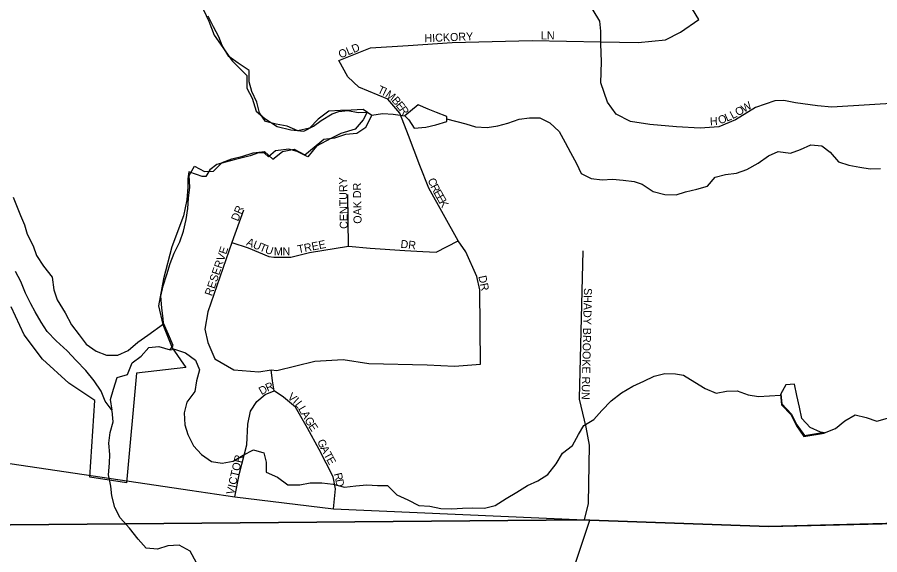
# Model space of a CAD drawing. Extents: x 1985906 to 2277390, y 930619 to 1324581.
# Drawn here: x 2154647 to 2160035, y 1143019 to 1146380 of the extents above; entities that cross this region are included whole.
import ezdxf

# ---------------------------------------------------------------- set-up
doc = ezdxf.new("R2010")
doc.units = 0
for name, color, linetype in [('GM_X_Corporation', 7, 'Continuous'), ('GM_X_County_Road', 7, 'Continuous'), ('GM_X_Major_Lake', 7, 'Continuous'), ('GM_X_Major_River', 7, 'Continuous'), ('GM_X_Minor_Lake', 7, 'Continuous'), ('GM_X_Minor_River', 7, 'Continuous'), ('GM_X_State_Route', 7, 'Continuous'), ('GM_X_Township', 7, 'Continuous'), ('GM_X_Township_Subdivision', 7, 'Continuous'), ('GM_X_Township_Subdivision_Text', 7, 'Continuous')]:
    doc.layers.add(name, color=color, linetype=linetype)

msp = doc.modelspace()

# ---------------------------------------------------------------- linework, layer by layer
at = {"layer": 'GM_X_Corporation'}
msp.add_lwpolyline([(2155791.9, 1146466), (2155844.9, 1146356.3), (2155877.7, 1146268.4), (2155989.2, 1146107.3), (2156082.1, 1146016.1), (2156080.9, 1145935.9), (2156115.4, 1145874.1), (2156140.2, 1145792.2), (2156194.6, 1145746.7), (2156271, 1145697.4), (2156357.2, 1145676.3), (2156437.2, 1145667.1), (2156498.8, 1145699.8), (2156546.5, 1145734.4), (2156614, 1145775.2), (2156655.8, 1145791.7), (2156711.7, 1145796.3), (2156777.8, 1145785), (2156833.7, 1145785.6), (2156808.2, 1145739.2), (2156758.8, 1145680.6), (2156669.2, 1145653.6), (2156609.5, 1145624.8), (2156516.1, 1145573.7), (2156462.8, 1145507), (2156396.5, 1145540.4), (2156344.4, 1145555.9), (2156260.5, 1145545), (2156217, 1145506.4), (2156192.7, 1145530.2), (2156154.8, 1145531.8), (2156103, 1145513.2), (2156003.3, 1145488.1), (2155893.7, 1145458.9), (2155850.1, 1145426.3), (2155824.5, 1145384), (2155802.5, 1145383.8), (2155766.4, 1145397.4), (2155718.3, 1145412.9), (2155712.7, 1145368.8), (2155713.2, 1145318.7), (2155706, 1145238.4), (2155687, 1145138), (2155613, 1144944.8), (2155561, 1144743.8), (2155530.7, 1144575.1), (2155557.8, 1144459.2), (2155615.2, 1144313.5), (2155700.3, 1144190.1), (2155392.9, 1144154.8), (2155330.7, 1143469.5), (2155100.7, 1143505.2), (2155132.8, 1143983.7), (2154969.9, 1144092.1), (2154804.5, 1144242.7), (2154691.1, 1144393.8), (2154609.5, 1144569.3)], dxfattribs=at)
at = {"layer": 'GM_X_County_Road'}
msp.add_lwpolyline([(2157947.9, 1141385.9), (2157925.7, 1141588), (2157904.4, 1141880.4), (2157933.3, 1142232.2), (2157964.4, 1142394.7), (2158120.1, 1142924), (2158223.8, 1143235.3)], dxfattribs=at)
at = {"layer": 'GM_X_Major_Lake'}
for points in [[(2155561.6, 1144464.1), (2155558.8, 1144495.4), (2155549.6, 1144563.3), (2155544.3, 1144635.4), (2155559.1, 1144701.8), (2155581.9, 1144772.3), (2155602.6, 1144840.8), (2155627.5, 1144905.3), (2155662.2, 1144976.1), (2155687, 1145042.6), (2155701.7, 1145115), (2155712.4, 1145183.3), (2155717.3, 1145249.5), (2155726, 1145317.8), (2155720.8, 1145389.8), (2155755.7, 1145448.6), (2155816.2, 1145415.6), (2155874.1, 1145418.6), (2155927.1, 1145471.6), (2155988.6, 1145494.8), (2156056.2, 1145512), (2156121.7, 1145533.2), (2156191.5, 1145540.4), (2156244.2, 1145493.2), (2156305.3, 1145540.4), (2156376.9, 1145555.7), (2156443.5, 1145520.8), (2156502.5, 1145567.9), (2156563.6, 1145617.1), (2156631.3, 1145626.3), (2156700.8, 1145649.6), (2156768.6, 1145654.8), (2156825.9, 1145693.8), (2156862.5, 1145766.6), (2156808, 1145803.7), (2156734.2, 1145798.4), (2156666.3, 1145797.2), (2156594.5, 1145791.9), (2156527.4, 1145742.7), (2156472.5, 1145685.6), (2156400.9, 1145670.3), (2156334.5, 1145699.2), (2156264.3, 1145712), (2156198.1, 1145728.9), (2156161.3, 1145782.3), (2156144.1, 1145850.1), (2156113, 1145915.7), (2156095.9, 1145975.5), (2156096.7, 1146047.7), (2156028, 1146092.5), (2155969.3, 1146135.6), (2155928.2, 1146203), (2155907.2, 1146256.7), (2155874.2, 1146320.2), (2155841, 1146387.8)], [(2155561.3, 1144467.4), (2155558.8, 1144495.4), (2155549.6, 1144563.3), (2155544.3, 1144635.4), (2155559.1, 1144701.8), (2155581.9, 1144772.3), (2155602.6, 1144840.8), (2155627.5, 1144905.3), (2155662.2, 1144976.1), (2155687, 1145042.6), (2155701.7, 1145115), (2155712.4, 1145183.3), (2155717.3, 1145249.5), (2155726, 1145317.8), (2155720.8, 1145389.8), (2155755.7, 1145448.6), (2155816.2, 1145415.6), (2155874.1, 1145418.6), (2155927.1, 1145471.6), (2155988.6, 1145494.8), (2156056.2, 1145512), (2156121.7, 1145533.2), (2156191.5, 1145540.4), (2156244.2, 1145493.2), (2156305.3, 1145540.4), (2156376.9, 1145555.7), (2156443.5, 1145520.8), (2156502.5, 1145567.9), (2156563.6, 1145617.1), (2156631.3, 1145626.3), (2156700.8, 1145649.6), (2156768.6, 1145654.8), (2156825.9, 1145693.8), (2156862.5, 1145766.6), (2156808, 1145803.7), (2156734.2, 1145798.4), (2156666.3, 1145797.2), (2156594.5, 1145791.9), (2156527.4, 1145742.7), (2156472.5, 1145685.6), (2156400.9, 1145670.3), (2156334.5, 1145699.2), (2156264.3, 1145712), (2156198.1, 1145728.9), (2156161.3, 1145782.3), (2156144.1, 1145850.1), (2156113, 1145915.7), (2156095.9, 1145975.5), (2156096.7, 1146047.7), (2156028, 1146092.5), (2155969.3, 1146135.6), (2155928.2, 1146203), (2155907.2, 1146256.7), (2155874.2, 1146320.2), (2155841, 1146387.8)], [(2154622.7, 1145254.3), (2154647.8, 1145192.6), (2154668.7, 1145140.9)], [(2154668.7, 1145140.9), (2154691.7, 1145081.2), (2154708.7, 1145023.4), (2154745.9, 1144951.9), (2154766.9, 1144890.2), (2154812.1, 1144822.8), (2154865.2, 1144755.7), (2154876.6, 1144675.7), (2154897.6, 1144614), (2154947, 1144532.7), (2154986.3, 1144457.2), (2155033.3, 1144394), (2155078.3, 1144336.6), (2155141, 1144291.7), (2155205.3, 1144266.8), (2155275.2, 1144268), (2155340.6, 1144297.2), (2155401.6, 1144348.3), (2155462.7, 1144391.5), (2155561.6, 1144464.1)], [(2154668.7, 1145140.9), (2154691.7, 1145081.2), (2154708.7, 1145023.4), (2154745.9, 1144951.9), (2154766.9, 1144890.2), (2154812.1, 1144822.8), (2154865.2, 1144755.7), (2154876.6, 1144675.7), (2154897.6, 1144614), (2154947, 1144532.7), (2154986.3, 1144457.2), (2155033.3, 1144394), (2155078.3, 1144336.6), (2155141, 1144291.7), (2155205.3, 1144266.8), (2155275.2, 1144268), (2155340.6, 1144297.2), (2155401.6, 1144348.3), (2155462.7, 1144391.5), (2155560.9, 1144463.6)]]:
    msp.add_lwpolyline(points, dxfattribs=at)
at = {"layer": 'GM_X_Major_River'}
for points in [[(2155240.4, 1143921.6), (2155197.2, 1143978.7), (2155171.8, 1144042.2), (2155128.3, 1144107.3), (2155074.9, 1144172.2), (2155015.6, 1144233), (2154958.3, 1144293.8), (2154891, 1144356.3), (2154833.7, 1144415.1), (2154796.4, 1144474.3), (2154759, 1144537.6), (2154731.9, 1144589.1), (2154698.4, 1144654.4), (2154668.8, 1144727.9), (2154637.4, 1144791.3)], [(2155767.5, 1142970), (2155727.9, 1143041.2), (2155659.1, 1143079.7), (2155587.3, 1143076), (2155523.9, 1143054.5), (2155451.9, 1143060.9), (2155402.6, 1143117.8), (2155349.2, 1143184.7), (2155289.8, 1143249.5), (2155256.4, 1143314.8), (2155238.7, 1143388.6), (2155231.3, 1143448.5), (2155217.7, 1143518.3), (2155224, 1143592.6), (2155226.8, 1143646.8), (2155219.2, 1143716.7), (2155227.6, 1143783), (2155246.1, 1143849.6), (2155240.5, 1143920.3)]]:
    msp.add_lwpolyline(points, dxfattribs=at)
at = {"layer": 'GM_X_Minor_Lake'}
for points in [[(2157330.5, 1145728.8), (2157330, 1145758.8), (2157265.7, 1145783.7), (2157215.4, 1145804.9), (2157151, 1145831.8), (2157068.5, 1145763.5)], [(2157330.5, 1145728.8), (2157330, 1145758.8), (2157265.7, 1145783.7), (2157215.4, 1145804.9), (2157151, 1145831.8), (2157068.8, 1145763.7)], [(2157068.3, 1145764.2), (2157092.7, 1145738.6), (2157127.6, 1145687.1), (2157199.4, 1145692.4), (2157263, 1145707.6), (2157330.5, 1145728.8)], [(2157068.8, 1145763.7), (2157092.7, 1145738.6), (2157127.6, 1145687.1), (2157199.4, 1145692.4), (2157263, 1145707.6), (2157330.5, 1145728.8)], [(2159689.5, 1143780.8), (2159665.5, 1143786.4), (2159601, 1143815.3), (2159548.1, 1143870.4), (2159534.9, 1143942.3), (2159517.7, 1144014.2), (2159502.4, 1144086), (2159448.6, 1144081.1), (2159415.7, 1144022.4)], [(2159677.3, 1143783.6), (2159665.5, 1143786.4), (2159601, 1143815.3), (2159548.1, 1143870.4), (2159534.9, 1143942.3), (2159517.7, 1144014.2), (2159502.4, 1144086), (2159448.6, 1144081.1), (2159417.4, 1144025.6)], [(2159415, 1144023.3), (2159420.8, 1143956.4), (2159481.8, 1143893.3), (2159515, 1143825.8), (2159562.1, 1143758.5), (2159688.7, 1143779.8)], [(2159417.4, 1144025.6), (2159423, 1143962.4), (2159484, 1143899.4), (2159517.1, 1143831.8), (2159564.3, 1143764.6), (2159677.3, 1143783.6)]]:
    msp.add_lwpolyline(points, dxfattribs=at)
at = {"layer": 'GM_X_Minor_River'}
for points in [[(2156859.8, 1145768.4), (2156930.2, 1145777.8), (2156996.2, 1145775), (2157068.3, 1145764.2)], [(2157328.9, 1145745.6), (2157448.7, 1145712.8), (2157510.9, 1145693.9), (2157582.8, 1145691.1), (2157648.6, 1145700.3), (2157712.2, 1145717.5), (2157783.6, 1145742.8), (2157847.4, 1145751.9), (2157911.3, 1145751.1), (2157973.8, 1145720.1), (2158032.7, 1145665), (2158069.8, 1145597.6), (2158102.9, 1145534), (2158142, 1145466.6), (2158171.1, 1145403), (2158233.5, 1145372), (2158301.6, 1145363.2), (2158365.4, 1145368.3), (2158433.5, 1145361.5), (2158501.5, 1145352.7), (2158551.7, 1145335.6), (2158620.4, 1145290.7), (2158692.7, 1145271.9), (2158762.6, 1145269.1), (2158822.2, 1145288.2), (2158891.8, 1145305.5), (2158959.4, 1145324.7), (2159008.3, 1145379.7), (2159071.9, 1145396.8), (2159139.7, 1145406), (2159205.2, 1145427.2), (2159276.4, 1145468.6), (2159339.5, 1145513.8), (2159400.9, 1145540.9), (2159477, 1145530.2), (2159540.5, 1145553.3), (2159605.9, 1145582.6), (2159673.9, 1145575.7), (2159726.5, 1145536.6), (2159777.6, 1145475.4), (2159841.8, 1145454.5), (2159911.9, 1145443.7), (2159976, 1145432.8), (2160039.9, 1145433.9)], [(2155603.1, 1144300.7), (2155621.6, 1144328.2), (2155592.5, 1144395.8), (2155561.3, 1144467.4)], [(2155240.9, 1143923.9), (2155230.9, 1143989.5), (2155249.4, 1144054), (2155271.7, 1144126.7), (2155337.1, 1144146.2), (2155365.4, 1144219), (2155422.3, 1144260.4), (2155469, 1144315.6), (2155532.8, 1144321.1), (2155603.1, 1144300.7)], [(2155603.1, 1144300.7), (2155630, 1144304.3), (2155698.4, 1144281.4), (2155761.1, 1144236.4), (2155786.1, 1144174.8), (2155767.3, 1144106.3), (2155756.5, 1144040), (2155707.8, 1143973.1), (2155691, 1143906.6), (2155694.3, 1143832.6), (2155713.3, 1143770.8), (2155748.5, 1143701.3), (2155797.4, 1143646), (2155860.1, 1143603.1), (2155928.2, 1143592.2), (2155995.8, 1143605.4), (2156059.1, 1143642.6), (2156122.4, 1143675.8), (2156188.7, 1143656.9), (2156201.7, 1143599), (2156202.8, 1143534.9), (2156273.2, 1143504.1), (2156338, 1143457.2), (2156411.9, 1143456.5), (2156477.5, 1143469.7), (2156549.5, 1143468.9), (2156621.5, 1143460.2), (2156691.8, 1143441.4), (2156763.5, 1143450.7), (2156831.3, 1143455.9), (2156897.3, 1143453), (2156961.2, 1143452.1), (2157018.1, 1143395.1), (2157086.6, 1143362.2), (2157155.1, 1143327.3), (2157225.1, 1143322.6), (2157293.2, 1143309.7), (2157361.2, 1143306.9), (2157429, 1143310.1), (2157492.9, 1143313.2), (2157566.8, 1143310.6), (2157632.4, 1143327.7), (2157701.6, 1143371), (2157768.8, 1143410.3), (2157834, 1143451.5), (2157899.3, 1143480.7), (2157962.5, 1143521.9), (2158013.3, 1143586.9), (2158054.1, 1143653.8), (2158115.1, 1143702.9), (2158153.9, 1143771.7), (2158186.8, 1143828.4), (2158250.1, 1143865.6), (2158299, 1143920.6), (2158357.9, 1143981.7), (2158422.9, 1144030.9), (2158492, 1144074.2), (2158561.4, 1144105.5), (2158626.8, 1144136.7), (2158692.4, 1144151.9), (2158760.3, 1144151.1), (2158810.4, 1144142), (2158881.1, 1144099.1), (2158945.7, 1144058.2), (2159014.1, 1144029.3), (2159077.8, 1144042.5), (2159145.7, 1144043.7), (2159214, 1144018.8), (2159278.1, 1144009.9), (2159414.9, 1144016.9)], [(2159689.5, 1143780.8), (2159758.9, 1143808.1), (2159818, 1143857.2), (2159881.3, 1143894.3), (2159951.4, 1143877.6), (2160017.8, 1143854.7), (2160083.3, 1143873.9), (2160142.7, 1143905)]]:
    msp.add_lwpolyline(points, dxfattribs=at)
at = {"layer": 'GM_X_State_Route'}
for points in [[(2153657.9, 1143730), (2155725.1, 1143422.9)], [(2155725.1, 1143422.9), (2156005.9, 1143381.2), (2156623.6, 1143306.4), (2158191.1, 1143237.7), (2158223.8, 1143235.3), (2159339.8, 1143195.5), (2160140.4, 1143215.9)]]:
    msp.add_lwpolyline(points, dxfattribs=at)
at = {"layer": 'GM_X_Township'}
for points in [[(2165484.7, 1152262.1), (2165492.6, 1150411.1), (2165573.1, 1143254.9), (2165482.4, 1143254), (2164236.3, 1143254.7), (2163409.6, 1143245.2), (2163253.9, 1143246.8), (2162948.2, 1143251.3), (2162565.3, 1143246.3), (2162172.1, 1143244.2), (2161258.7, 1143239.3), (2160904.6, 1143234.6), (2160317.4, 1143220.4), (2159339.8, 1143195.5), (2158223.8, 1143235.3), (2158191.1, 1143237.8), (2148868.6, 1143156.5)], [(2148868.6, 1143156.5), (2158191.1, 1143237.8), (2158223.8, 1143235.3), (2159339.8, 1143195.5), (2160317.4, 1143220.4), (2160904.6, 1143234.6), (2161258.7, 1143239.3), (2162172.1, 1143244.2), (2162565.3, 1143246.3), (2162948.2, 1143251.3), (2163253.9, 1143246.8), (2163409.6, 1143245.2), (2164236.3, 1143254.7), (2165482.4, 1143254), (2165573.1, 1143254.9), (2165564.4, 1142857.3), (2165573.1, 1140167.1), (2165566, 1137828.9), (2165588.2, 1136701.9), (2165594.2, 1136655.6), (2165639.2, 1129840.4), (2165639.1, 1129787.2), (2165632.9, 1123203.2)]]:
    msp.add_lwpolyline(points, dxfattribs=at)
at = {"layer": 'GM_X_Township_Subdivision'}
for points in [[(2158904.2, 1146366.5), (2158664.8, 1146760.7), (2158422.8, 1147125.7), (2158307.9, 1147302.6)], [(2160173.1, 1145845.1), (2159735.1, 1145818.6), (2159646.2, 1145825.4), (2159508.5, 1145845.1), (2159436.7, 1145860.2), (2159380.1, 1145856.4), (2159259.2, 1145814.9), (2159134.6, 1145739.3), (2159030, 1145694), (2158912.9, 1145686.4), (2158765.6, 1145694), (2158599.5, 1145709.1), (2158478.6, 1145728), (2158388, 1145773.3), (2158335.1, 1145848.9), (2158293.6, 1145969.8), (2158297.3, 1146102.1), (2158293.6, 1146214.7), (2158293.6, 1146226.9), (2158293.6, 1146294), (2158286, 1146354.5), (2158108.5, 1146653), (2157987.6, 1146845.7)], [(2156656.8, 1146109.2), (2156855.1, 1146188.9), (2157089.3, 1146204), (2157364.9, 1146222.9), (2157863.4, 1146234.3), (2158293.6, 1146226.9), (2158526.6, 1146222.9), (2158696.5, 1146238.1), (2158790.9, 1146287.2), (2158904.2, 1146366.5)], [(2157540.6, 1144210.4), (2157536.8, 1144675.2), (2157517.9, 1144758.3), (2157450, 1144913.2), (2157400.8, 1144981.2), (2157219.5, 1145311.9), (2157162.9, 1145452.4), (2157091.2, 1145640.6), (2157038.3, 1145780.4), (2156962.7, 1145868.1), (2156781.5, 1145942.9), (2156713.5, 1146007.1), (2156656.8, 1146109.2)], [(2156717.3, 1144949.2), (2156713.4, 1145271.8)], [(2156060.2, 1145173.9), (2155988.4, 1144971.8), (2155839, 1144537.6), (2155820.1, 1144429.2), (2155838.9, 1144347.2), (2155882.7, 1144244.4), (2155999.8, 1144176.4), (2156156.8, 1144164), (2156233.8, 1144175.2), (2156268.8, 1144171.1), (2156505.8, 1144229.3), (2156683.3, 1144240.6), (2156844.4, 1144215.2), (2157208.3, 1144206.6), (2157378.2, 1144199.1), (2157540.6, 1144210.4)], [(2155988.4, 1144971.8), (2156090.4, 1144937.8), (2156218.8, 1144884.9), (2156250.9, 1144879.2), (2156356.6, 1144879.2), (2156473.7, 1144909.5), (2156717.3, 1144949.2), (2156852.5, 1144936.1), (2157068.5, 1144922.7), (2157181.8, 1144915.1), (2157264.8, 1144911.4), (2157400.8, 1144981.2)], [(2158160.1, 1143992.3), (2158159.2, 1143996.4), (2158182.9, 1144919.9)], [(2156418.4, 1143883.2), (2156385.1, 1143942), (2156310.3, 1144004.3), (2156251.6, 1144045.2), (2156242.7, 1144106.8), (2156233.8, 1144175.2)], [(2156005.9, 1143381.2), (2156036.2, 1143528.9), (2156080.7, 1143707), (2156087.8, 1143836.9), (2156103.8, 1143917), (2156144.8, 1143977.6), (2156196.4, 1144022.1), (2156251.6, 1144045.2)], [(2158191.1, 1143237.7), (2158216.6, 1143339.9), (2158221.2, 1143704.4), (2158200.6, 1143816.7), (2158160.1, 1143992.3)], [(2156623.6, 1143306.4), (2156636.1, 1143431), (2156621.9, 1143507.6), (2156532.9, 1143676.7), (2156459.9, 1143810.2), (2156418.4, 1143883.2)]]:
    msp.add_lwpolyline(points, dxfattribs=at)

# ---------------------------------------------------------------- texts
at = {"layer": 'GM_X_Township_Subdivision_Text'}
for s, rotation, p in [('HICKORY', 2.3515, (2157192.2, 1146223.9)), ('LN', 0, (2157918.9, 1146241.5)), ('OLD', 22.162, (2156665.7, 1146122)), ('T', 334.3511, (2156893.2, 1145910.6)), ('I', 334.3915, (2156924.9, 1145895.4)), ('M', 324.0918, (2156942.7, 1145887.1)), ('B', 310.4959, (2156983.2, 1145858.2)), ('E', 309.3894, (2157008.7, 1145828.3)), ('R', 305.0577, (2157030.5, 1145801.9)), ('O', 30.2422, (2159149.3, 1145759.7)), ('W', 30.2939, (2159187.3, 1145781.9)), ('O', 20.3877, (2159036.1, 1145709.9)), ('L', 23.8771, (2159080.4, 1145726.5)), ('L', 27.3409, (2159115.6, 1145742.2)), ('H', 2.4051, (2158975.4, 1145704.7)), ('CENTURY', 90.8676, (2156712.6, 1145057.2)), ('OAK DR', 91.0803, (2156798.6, 1145089.5)), ('C', 290.9085, (2157210.6, 1145363.9)), ('R', 296.7518, (2157226.9, 1145321.8)), ('E', 299.2245, (2157245.9, 1145284.4)), ('E', 299.2804, (2157263.1, 1145253.6)), ('K', 299.2839, (2157280.3, 1145222.9)), ('DR', 67.6224, (2156027, 1145100.5)), ('A', 337.8089, (2156074.5, 1144956)), ('U', 337.847, (2156115.2, 1144939.4)), ('T', 337.813, (2156156, 1144922.8)), ('U', 340.7525, (2156191.2, 1144908.5)), ('TREE', 11.3099, (2156403.7, 1144903.8)), ('DR', 353.9934, (2157039.8, 1144939.1)), ('RESERVE', 71.2777, (2155863.9, 1144633.5)), ('M', 359.9083, (2156250.7, 1144890.9)), ('N', 1.458, (2156304.9, 1144890.9)), ('DR', 281.8927, (2157527.6, 1144760)), ('SHADY BROOKE RUN', 268.7818, (2158187.9, 1144687.5)), ('R', 23.5334, (2156210.8, 1144037.9)), ('D', 29.7828, (2156173.9, 1144016.7)), ('V', 319.3631, (2156332.1, 1143999.7)), ('I', 317.8763, (2156365.2, 1143971.3)), ('L', 307.8918, (2156379.9, 1143958.2)), ('L', 300.2328, (2156400.6, 1143931.9)), ('A', 299.8804, (2156418.2, 1143901.6)), ('G', 299.8804, (2156440.2, 1143863.4)), ('E', 303.659, (2156464, 1143822.2)), ('G', 294.8835, (2156519.4, 1143727.9)), ('A', 297.5275, (2156539.1, 1143685.7)), ('T', 298.5637, (2156559.9, 1143645.8)), ('VICTOR', 76.759, (2156000.1, 1143391.8)), ('E', 298.603, (2156576.7, 1143614.9)), ('R', 283.3824, (2156625, 1143525.8)), ('D', 280.8599, (2156634.1, 1143487.8))]:
    msp.add_text(s, height=50, rotation=rotation, dxfattribs=at).set_placement(p)

doc.saveas('drawing.dxf')
